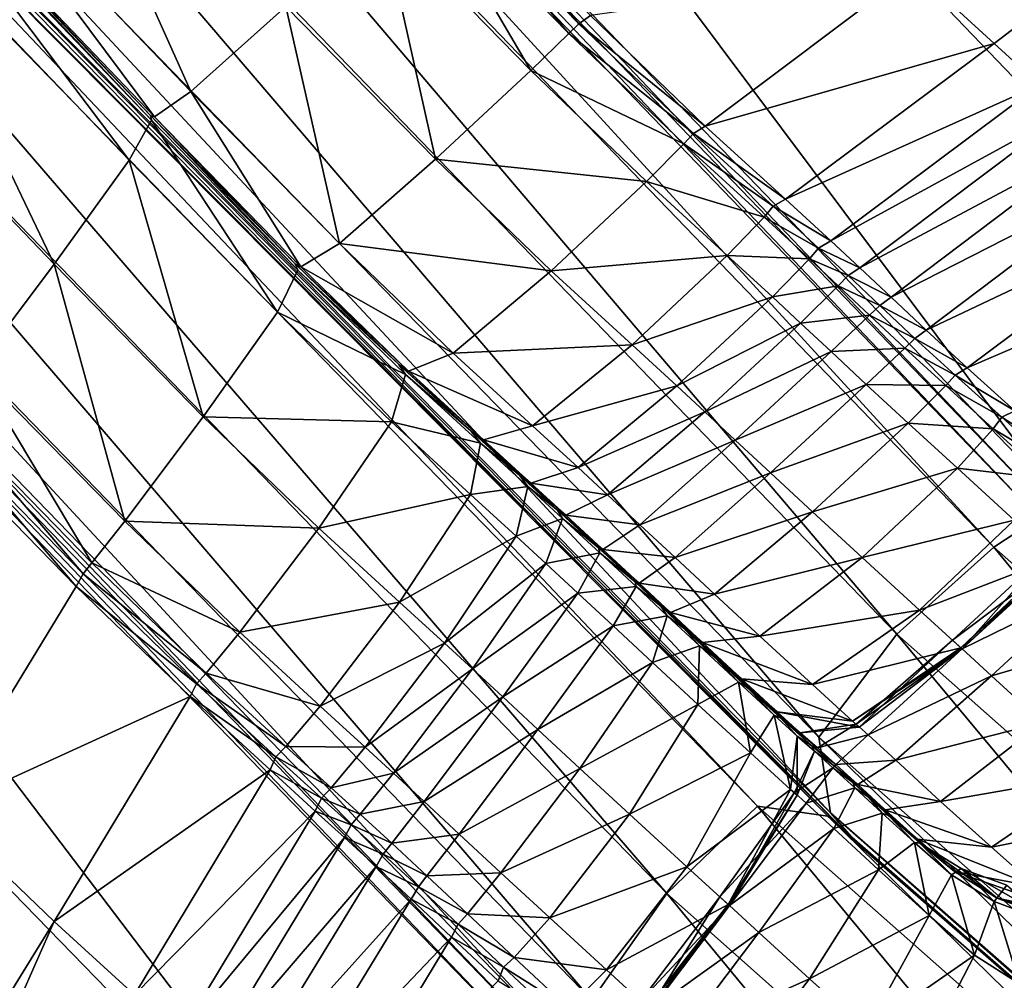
# Model space of a CAD drawing. Header units: millimetres. Extents: x 2387 to 13955, y -4964 to 364.
# Tile 956 of 1056: x 4460 to 4473, y 220 to 233. Entities that reach past the tile are written whole.
import ezdxf

# ---------------------------------------------------------------- set-up
doc = ezdxf.new("R2010")
doc.units = ezdxf.units.MM
doc.header["$MEASUREMENT"] = 0
doc.layers.add('Predefinito', color=7, linetype='Continuous', true_color=0x000000)

# ---------------------------------------------------------------- blocks, each defined once
blk = doc.blocks.new('Blocco 08')
at = {"layer": 'Predefinito'}
for points in [[(-464.064, -55.496, 485.73), (-483.546, -35.263, 608.005), (-480.91, -32.973, 608.049)], [(-453.604, -47, 485.976), (-461.432, -53.25, 485.772), (-480.91, -32.973, 608.049)], [(-480.91, -32.973, 608.049), (-461.432, -53.25, 485.772), (-464.064, -55.496, 485.73)], [(-464.152, -55.677, 485.748), (-483.633, -35.447, 608.02), (-483.546, -35.263, 608.005)], [(-483.546, -35.263, 608.005), (-464.064, -55.496, 485.73), (-464.152, -55.677, 485.748)], [(-464.937, -56.125, 485.673), (-484.422, -35.904, 607.956), (-483.826, -35.509, 607.998)], [(-464.343, -55.738, 485.721), (-483.826, -35.509, 607.998), (-483.633, -35.447, 608.02)], [(-483.826, -35.509, 607.998), (-464.343, -55.738, 485.721), (-464.937, -56.125, 485.673)], [(-483.633, -35.447, 608.02), (-464.152, -55.677, 485.748), (-464.343, -55.738, 485.721)], [(-466.228, -57.286, 485.625), (-485.719, -37.084, 607.912), (-484.422, -35.904, 607.956)], [(-484.422, -35.904, 607.956), (-464.937, -56.125, 485.673), (-466.228, -57.286, 485.625)], [(-467.268, -58.655, 485.67), (-486.86, -38.474, 607.947), (-485.719, -37.084, 607.912)], [(-485.719, -37.084, 607.912), (-466.228, -57.286, 485.625), (-467.268, -58.655, 485.67)], [(-467.109, -59.664, 485.899), (-486.99, -39.495, 608.139), (-486.86, -38.474, 607.947)], [(-486.86, -38.474, 607.947), (-467.268, -58.655, 485.67), (-467.109, -59.664, 485.899)], [(-469.29, -60.736, 485.531), (-488.804, -40.578, 607.83), (-487.682, -39.403, 607.925)], [(-487.682, -39.403, 607.925), (-468.083, -59.574, 485.646), (-469.29, -60.736, 485.531)], [(-468.083, -59.574, 485.646), (-487.682, -39.403, 607.925), (-487.029, -39.54, 608.139)], [(-487.029, -39.54, 608.139), (-467.148, -59.709, 485.898), (-468.083, -59.574, 485.646)], [(-467.148, -59.709, 485.898), (-487.029, -39.54, 608.139), (-486.81, -39.925, 608.274)], [(-486.99, -39.495, 608.139), (-467.109, -59.664, 485.899), (-466.74, -60.09, 486.059)], [(-466.74, -60.09, 486.059), (-486.81, -39.925, 608.274), (-486.99, -39.495, 608.139)], [(-486.81, -39.925, 608.274), (-466.74, -60.09, 486.059), (-467.148, -59.709, 485.898)], [(-470.29, -62.156, 485.508), (-489.816, -42.011, 607.813), (-488.804, -40.578, 607.83)], [(-488.804, -40.578, 607.83), (-469.29, -60.736, 485.531), (-470.29, -62.156, 485.508)], [(-470.604, -62.791, 485.528), (-490.134, -42.651, 607.831), (-489.816, -42.011, 607.813)], [(-489.816, -42.011, 607.813), (-470.29, -62.156, 485.508), (-470.604, -62.791, 485.528)], [(-470.642, -62.988, 485.547), (-490.172, -42.85, 607.848), (-490.134, -42.651, 607.831)], [(-490.134, -42.651, 607.831), (-470.604, -62.791, 485.528), (-470.642, -62.988, 485.547)], [(-470.811, -63.097, 485.522), (-490.344, -42.96, 607.826), (-490.172, -42.85, 607.848)], [(-490.172, -42.85, 607.848), (-470.642, -62.988, 485.547), (-470.811, -63.097, 485.522)], [(-472.791, -66.077, 485.421), (-492.351, -45.963, 607.748), (-490.344, -42.96, 607.826)], [(-490.344, -42.96, 607.826), (-470.811, -63.097, 485.522), (-472.791, -66.077, 485.421)], [(-466.007, -48.436, 1229.898), (-464.932, -49.42, 1229.095), (-456.989, -43.344, 1229.336)], [(-456.989, -43.344, 1229.336), (-464.932, -49.42, 1229.095), (-464.329, -49.971, 1228.603)], [(-477.689, -45.46, 1231.984), (-478.945, -46.601, 1231.636), (-475.627, -50.061, 1231.043)], [(-475.627, -50.061, 1231.043), (-474.362, -48.927, 1231.392), (-477.689, -45.46, 1231.984)], [(-492.351, -45.963, 607.748), (-472.791, -66.077, 485.421), (-478.241, -74.885, 485.25)], [(-478.945, -46.601, 1231.636), (-479.412, -46.951, 1230.677), (-476.108, -50.399, 1230.084)], [(-476.108, -50.399, 1230.084), (-475.627, -50.061, 1231.043), (-478.945, -46.601, 1231.636)], [(-479.453, -46.996, 1230.676), (-479.764, -47.517, 1231.613), (-476.448, -50.975, 1231.02)], [(-476.149, -50.444, 1230.082), (-476.164, -50.38, 1229.451), (-479.459, -46.94, 1230.044)], [(-479.459, -46.94, 1230.044), (-479.453, -46.996, 1230.676), (-476.149, -50.444, 1230.082)], [(-479.412, -46.951, 1230.677), (-479.459, -46.94, 1230.044), (-476.164, -50.38, 1229.451)], [(-476.448, -50.975, 1231.02), (-476.149, -50.444, 1230.082), (-479.453, -46.996, 1230.676)], [(-476.164, -50.38, 1229.451), (-476.108, -50.399, 1230.084), (-479.412, -46.951, 1230.677)], [(-472.296, -47.018, 1231.271), (-472.446, -47.129, 1231.179), (-470.459, -49.159, 1230.488)], [(-470.459, -49.159, 1230.488), (-470.307, -49.05, 1230.576), (-472.296, -47.018, 1231.271)], [(-472.446, -47.129, 1231.179), (-472.58, -47.258, 1231.263), (-470.592, -49.29, 1230.569)], [(-470.592, -49.29, 1230.569), (-470.459, -49.159, 1230.488), (-472.446, -47.129, 1231.179)], [(-472.58, -47.258, 1231.263), (-473.09, -47.745, 1231.381), (-471.099, -49.78, 1230.685)], [(-471.099, -49.78, 1230.685), (-470.592, -49.29, 1230.569), (-472.58, -47.258, 1231.263)], [(-479.764, -47.517, 1231.613), (-480.764, -48.898, 1231.898), (-477.446, -52.359, 1231.303)], [(-477.446, -52.359, 1231.303), (-476.448, -50.975, 1231.02), (-479.764, -47.517, 1231.613)], [(-473.09, -47.745, 1231.381), (-474.362, -48.927, 1231.392), (-472.371, -50.963, 1230.695)], [(-472.371, -50.963, 1230.695), (-471.099, -49.78, 1230.685), (-473.09, -47.745, 1231.381)], [(-470.307, -49.05, 1230.576), (-468.778, -50.52, 1229.706), (-466.007, -48.436, 1229.898)], [(-464.932, -49.42, 1229.095), (-466.007, -48.436, 1229.898), (-468.778, -50.52, 1229.706)], [(-478.491, -53.752, 1231.225), (-477.446, -52.359, 1231.303), (-480.764, -48.898, 1231.898)], [(-474.362, -48.927, 1231.392), (-475.627, -50.061, 1231.043), (-473.648, -52.086, 1230.351)], [(-473.648, -52.086, 1230.351), (-472.371, -50.963, 1230.695), (-474.362, -48.927, 1231.392)], [(-468.778, -50.52, 1229.706), (-470.307, -49.05, 1230.576), (-470.459, -49.159, 1230.488)], [(-468.936, -50.619, 1229.618), (-470.459, -49.159, 1230.488), (-470.592, -49.29, 1230.569)], [(-470.459, -49.159, 1230.488), (-468.936, -50.619, 1229.618), (-468.778, -50.52, 1229.706)], [(-469.062, -50.759, 1229.7), (-470.592, -49.29, 1230.569), (-471.099, -49.78, 1230.685)], [(-470.592, -49.29, 1230.569), (-469.062, -50.759, 1229.7), (-468.936, -50.619, 1229.618)], [(-468.778, -50.52, 1229.706), (-467.709, -51.495, 1228.903), (-464.932, -49.42, 1229.095)], [(-464.329, -49.971, 1228.603), (-464.932, -49.42, 1229.095), (-467.709, -51.495, 1228.903)], [(-469.56, -51.26, 1229.811), (-471.099, -49.78, 1230.685), (-472.371, -50.963, 1230.695)], [(-471.099, -49.78, 1230.685), (-469.56, -51.26, 1229.811), (-469.062, -50.759, 1229.7)], [(-475.627, -50.061, 1231.043), (-476.108, -50.399, 1230.084), (-474.163, -52.394, 1229.399)], [(-474.163, -52.394, 1229.399), (-473.648, -52.086, 1230.351), (-475.627, -50.061, 1231.043)], [(-467.709, -51.495, 1228.903), (-467.107, -52.049, 1228.409), (-464.329, -49.971, 1228.603)], [(-463.947, -50.323, 1228.381), (-464.329, -49.971, 1228.603), (-467.107, -52.049, 1228.409)], [(-467.107, -52.049, 1228.409), (-466.721, -52.408, 1228.185), (-463.947, -50.323, 1228.381)], [(-463.535, -50.709, 1228.387), (-463.947, -50.323, 1228.381), (-466.721, -52.408, 1228.185)], [(-476.149, -50.444, 1230.082), (-476.448, -50.975, 1231.02), (-474.471, -52.999, 1230.326)], [(-476.164, -50.38, 1229.451), (-476.149, -50.444, 1230.082), (-474.202, -52.439, 1229.399)], [(-474.202, -52.439, 1229.399), (-474.239, -52.356, 1228.773), (-476.164, -50.38, 1229.451)], [(-476.108, -50.399, 1230.084), (-476.164, -50.38, 1229.451), (-474.239, -52.356, 1228.773)], [(-474.471, -52.999, 1230.326), (-474.202, -52.439, 1229.399), (-476.149, -50.444, 1230.082)], [(-474.239, -52.356, 1228.773), (-474.163, -52.394, 1229.399), (-476.108, -50.399, 1230.084)], [(-467.709, -51.495, 1228.903), (-468.778, -50.52, 1229.706), (-468.936, -50.619, 1229.618)], [(-467.873, -51.589, 1228.817), (-468.936, -50.619, 1229.618), (-469.062, -50.759, 1229.7)], [(-468.936, -50.619, 1229.618), (-467.873, -51.589, 1228.817), (-467.709, -51.495, 1228.903)], [(-466.721, -52.408, 1228.185), (-466.305, -52.799, 1228.187), (-463.535, -50.709, 1228.387)], [(-463.067, -51.148, 1228.432), (-463.535, -50.709, 1228.387), (-466.305, -52.799, 1228.187)], [(-467.993, -51.734, 1228.897), (-469.062, -50.759, 1229.7), (-469.56, -51.26, 1229.811)], [(-469.062, -50.759, 1229.7), (-467.993, -51.734, 1228.897), (-467.873, -51.589, 1228.817)], [(-476.448, -50.975, 1231.02), (-477.446, -52.359, 1231.303), (-475.46, -54.391, 1230.606)], [(-475.46, -54.391, 1230.606), (-474.471, -52.999, 1230.326), (-476.448, -50.975, 1231.02)], [(-470.83, -52.446, 1229.82), (-472.371, -50.963, 1230.695), (-473.648, -52.086, 1230.351)], [(-472.371, -50.963, 1230.695), (-470.83, -52.446, 1229.82), (-469.56, -51.26, 1229.811)], [(-466.305, -52.799, 1228.187), (-465.836, -53.238, 1228.233), (-463.067, -51.148, 1228.432)], [(-462.511, -51.663, 1228.34), (-463.067, -51.148, 1228.432), (-465.836, -53.238, 1228.233)], [(-468.485, -52.244, 1229.004), (-469.56, -51.26, 1229.811), (-470.83, -52.446, 1229.82)], [(-469.56, -51.26, 1229.811), (-468.485, -52.244, 1229.004), (-467.993, -51.734, 1228.897)], [(-467.107, -52.049, 1228.409), (-467.709, -51.495, 1228.903), (-467.873, -51.589, 1228.817)], [(-467.269, -52.147, 1228.323), (-467.873, -51.589, 1228.817), (-467.993, -51.734, 1228.897)], [(-467.873, -51.589, 1228.817), (-467.269, -52.147, 1228.323), (-467.107, -52.049, 1228.409)], [(-467.391, -52.288, 1228.402), (-467.993, -51.734, 1228.897), (-468.485, -52.244, 1229.004)], [(-467.993, -51.734, 1228.897), (-467.391, -52.288, 1228.402), (-467.269, -52.147, 1228.323)], [(-465.836, -53.238, 1228.233), (-465.292, -53.738, 1228.145), (-462.511, -51.663, 1228.34)], [(-461.859, -52.262, 1227.948), (-462.511, -51.663, 1228.34), (-465.292, -53.738, 1228.145)], [(-472.133, -53.544, 1229.484), (-473.648, -52.086, 1230.351), (-474.163, -52.394, 1229.399)], [(-473.648, -52.086, 1230.351), (-472.133, -53.544, 1229.484), (-470.83, -52.446, 1229.82)], [(-466.877, -52.512, 1228.097), (-467.269, -52.147, 1228.323), (-467.391, -52.288, 1228.402)], [(-466.721, -52.408, 1228.185), (-467.107, -52.049, 1228.409), (-467.269, -52.147, 1228.323)], [(-467.269, -52.147, 1228.323), (-466.877, -52.512, 1228.097), (-466.721, -52.408, 1228.185)], [(-470.83, -52.446, 1229.82), (-469.753, -53.432, 1229.013), (-468.485, -52.244, 1229.004)], [(-467.885, -52.794, 1228.513), (-468.485, -52.244, 1229.004), (-469.753, -53.432, 1229.013)], [(-468.485, -52.244, 1229.004), (-467.885, -52.794, 1228.513), (-467.391, -52.288, 1228.402)], [(-467.007, -52.647, 1228.177), (-467.391, -52.288, 1228.402), (-467.885, -52.794, 1228.513)], [(-467.391, -52.288, 1228.402), (-467.007, -52.647, 1228.177), (-466.877, -52.512, 1228.097)], [(-465.292, -53.738, 1228.145), (-464.658, -54.313, 1227.772), (-461.859, -52.262, 1227.948)], [(-477.446, -52.359, 1231.303), (-478.491, -53.752, 1231.225), (-476.507, -55.782, 1230.53)], [(-476.507, -55.782, 1230.53), (-475.46, -54.391, 1230.606), (-477.446, -52.359, 1231.303)], [(-472.728, -53.782, 1228.559), (-474.163, -52.394, 1229.399), (-474.239, -52.356, 1228.773)], [(-474.239, -52.356, 1228.773), (-472.857, -53.696, 1227.95), (-472.728, -53.782, 1228.559)], [(-472.857, -53.696, 1227.95), (-474.239, -52.356, 1228.773), (-474.202, -52.439, 1229.399)], [(-474.163, -52.394, 1229.399), (-472.728, -53.782, 1228.559), (-472.133, -53.544, 1229.484)], [(-466.305, -52.799, 1228.187), (-466.721, -52.408, 1228.185), (-466.877, -52.512, 1228.097)], [(-472.768, -53.826, 1228.558), (-474.202, -52.439, 1229.399), (-474.471, -52.999, 1230.326)], [(-474.202, -52.439, 1229.399), (-472.768, -53.826, 1228.558), (-472.857, -53.696, 1227.95)], [(-469.753, -53.432, 1229.013), (-470.83, -52.446, 1229.82), (-472.133, -53.544, 1229.484)], [(-466.455, -52.909, 1228.097), (-466.877, -52.512, 1228.097), (-467.007, -52.647, 1228.177)], [(-466.877, -52.512, 1228.097), (-466.455, -52.909, 1228.097), (-466.305, -52.799, 1228.187)], [(-467.885, -52.794, 1228.513), (-467.509, -53.143, 1228.291), (-467.007, -52.647, 1228.177)], [(-466.591, -53.039, 1228.18), (-467.007, -52.647, 1228.177), (-467.509, -53.143, 1228.291)], [(-467.007, -52.647, 1228.177), (-466.591, -53.039, 1228.18), (-466.455, -52.909, 1228.097)], [(-469.753, -53.432, 1229.013), (-469.156, -53.98, 1228.52), (-467.885, -52.794, 1228.513)], [(-467.509, -53.143, 1228.291), (-467.885, -52.794, 1228.513), (-469.156, -53.98, 1228.52)], [(-465.836, -53.238, 1228.233), (-466.305, -52.799, 1228.187), (-466.455, -52.909, 1228.097)], [(-465.986, -53.349, 1228.145), (-466.455, -52.909, 1228.097), (-466.591, -53.039, 1228.18)], [(-466.455, -52.909, 1228.097), (-465.986, -53.349, 1228.145), (-465.836, -53.238, 1228.233)], [(-472.957, -54.457, 1229.459), (-474.471, -52.999, 1230.326), (-475.46, -54.391, 1230.606)], [(-474.471, -52.999, 1230.326), (-472.957, -54.457, 1229.459), (-472.768, -53.826, 1228.558)], [(-467.509, -53.143, 1228.291), (-467.101, -53.523, 1228.294), (-466.591, -53.039, 1228.18)], [(-466.122, -53.476, 1228.227), (-466.591, -53.039, 1228.18), (-467.101, -53.523, 1228.294)], [(-466.591, -53.039, 1228.18), (-466.122, -53.476, 1228.227), (-465.986, -53.349, 1228.145)], [(-469.156, -53.98, 1228.52), (-468.783, -54.325, 1228.3), (-467.509, -53.143, 1228.291)], [(-467.101, -53.523, 1228.294), (-467.509, -53.143, 1228.291), (-468.783, -54.325, 1228.3)], [(-465.292, -53.738, 1228.145), (-465.836, -53.238, 1228.233), (-465.986, -53.349, 1228.145)], [(-472.133, -53.544, 1229.484), (-471.077, -54.513, 1228.683), (-469.753, -53.432, 1229.013)], [(-469.156, -53.98, 1228.52), (-469.753, -53.432, 1229.013), (-471.077, -54.513, 1228.683)], [(-467.101, -53.523, 1228.294), (-466.634, -53.96, 1228.342), (-466.122, -53.476, 1228.227)], [(-465.577, -53.976, 1228.139), (-466.122, -53.476, 1228.227), (-466.634, -53.96, 1228.342)], [(-465.45, -53.837, 1228.059), (-465.986, -53.349, 1228.145), (-466.122, -53.476, 1228.227)], [(-466.122, -53.476, 1228.227), (-465.577, -53.976, 1228.139), (-465.45, -53.837, 1228.059)], [(-465.986, -53.349, 1228.145), (-465.45, -53.837, 1228.059), (-465.292, -53.738, 1228.145)], [(-471.077, -54.513, 1228.683), (-472.133, -53.544, 1229.484), (-472.728, -53.782, 1228.559)], [(-468.783, -54.325, 1228.3), (-468.379, -54.701, 1228.304), (-467.101, -53.523, 1228.294)], [(-466.634, -53.96, 1228.342), (-467.101, -53.523, 1228.294), (-468.379, -54.701, 1228.304)], [(-471.731, -54.697, 1227.778), (-472.728, -53.782, 1228.559), (-472.857, -53.696, 1227.95)], [(-472.857, -53.696, 1227.95), (-471.9, -54.576, 1227.182), (-471.731, -54.697, 1227.778)], [(-471.9, -54.576, 1227.182), (-472.857, -53.696, 1227.95), (-472.768, -53.826, 1228.558)], [(-464.658, -54.313, 1227.772), (-465.292, -53.738, 1228.145), (-465.45, -53.837, 1228.059)], [(-478.491, -53.752, 1231.225), (-478.919, -54.31, 1231.082), (-476.942, -56.336, 1230.386)], [(-476.942, -56.336, 1230.386), (-476.507, -55.782, 1230.53), (-478.491, -53.752, 1231.225)], [(-471.772, -54.742, 1227.776), (-472.768, -53.826, 1228.558), (-472.957, -54.457, 1229.459)], [(-472.768, -53.826, 1228.558), (-471.772, -54.742, 1227.776), (-471.9, -54.576, 1227.182)], [(-472.728, -53.782, 1228.559), (-471.731, -54.697, 1227.778), (-471.077, -54.513, 1228.683)], [(-464.83, -54.397, 1227.701), (-465.45, -53.837, 1228.059), (-465.577, -53.976, 1228.139)], [(-465.45, -53.837, 1228.059), (-464.83, -54.397, 1227.701), (-464.658, -54.313, 1227.772)], [(-471.077, -54.513, 1228.683), (-470.472, -55.068, 1228.186), (-469.156, -53.98, 1228.52)], [(-468.783, -54.325, 1228.3), (-469.156, -53.98, 1228.52), (-470.472, -55.068, 1228.186)], [(-468.379, -54.701, 1228.304), (-467.911, -55.136, 1228.351), (-466.634, -53.96, 1228.342)], [(-466.076, -54.475, 1228.248), (-466.634, -53.96, 1228.342), (-467.911, -55.136, 1228.351)], [(-466.634, -53.96, 1228.342), (-466.076, -54.475, 1228.248), (-465.577, -53.976, 1228.139)], [(-464.944, -54.552, 1227.765), (-465.577, -53.976, 1228.139), (-466.076, -54.475, 1228.248)], [(-465.577, -53.976, 1228.139), (-464.944, -54.552, 1227.765), (-464.83, -54.397, 1227.701)], [(-478.919, -54.31, 1231.082), (-479.035, -54.459, 1230.991), (-477.061, -56.483, 1230.295)], [(-477.061, -56.483, 1230.295), (-476.942, -56.336, 1230.386), (-478.919, -54.31, 1231.082)], [(-473.922, -55.872, 1229.73), (-475.46, -54.391, 1230.606), (-476.507, -55.782, 1230.53)], [(-475.46, -54.391, 1230.606), (-473.922, -55.872, 1229.73), (-472.957, -54.457, 1229.459)], [(-470.472, -55.068, 1228.186), (-470.078, -55.432, 1227.957), (-468.783, -54.325, 1228.3)], [(-468.379, -54.701, 1228.304), (-468.783, -54.325, 1228.3), (-470.078, -55.432, 1227.957)], [(-463.923, -54.98, 1226.964), (-464.658, -54.313, 1227.772), (-464.83, -54.397, 1227.701)], [(-479.035, -54.459, 1230.991), (-479.132, -54.623, 1231.074), (-477.153, -56.648, 1230.379)], [(-477.153, -56.648, 1230.379), (-477.061, -56.483, 1230.295), (-479.035, -54.459, 1230.991)], [(-471.901, -55.425, 1228.658), (-472.957, -54.457, 1229.459), (-473.922, -55.872, 1229.73)], [(-472.957, -54.457, 1229.459), (-471.901, -55.425, 1228.658), (-471.772, -54.742, 1227.776)], [(-470.472, -55.068, 1228.186), (-471.077, -54.513, 1228.683), (-471.731, -54.697, 1227.778)], [(-467.911, -55.136, 1228.351), (-467.351, -55.656, 1228.253), (-466.076, -54.475, 1228.248)], [(-465.422, -55.076, 1227.853), (-466.076, -54.475, 1228.248), (-467.351, -55.656, 1228.253)], [(-466.076, -54.475, 1228.248), (-465.422, -55.076, 1227.853), (-464.944, -54.552, 1227.765)], [(-464.109, -55.046, 1226.921), (-464.83, -54.397, 1227.701), (-464.944, -54.552, 1227.765)], [(-464.83, -54.397, 1227.701), (-464.109, -55.046, 1226.921), (-463.923, -54.98, 1226.964)], [(-478.977, -59.64, 1230.442), (-477.153, -56.648, 1230.379), (-479.132, -54.623, 1231.074)], [(-471.101, -55.275, 1227.271), (-471.731, -54.697, 1227.778), (-471.9, -54.576, 1227.182)], [(-471.9, -54.576, 1227.182), (-471.253, -55.169, 1226.666), (-471.101, -55.275, 1227.271)], [(-471.253, -55.169, 1226.666), (-471.9, -54.576, 1227.182), (-471.772, -54.742, 1227.776)], [(-464.209, -55.218, 1226.955), (-464.944, -54.552, 1227.765), (-465.422, -55.076, 1227.853)], [(-464.944, -54.552, 1227.765), (-464.209, -55.218, 1226.955), (-464.109, -55.046, 1226.921)], [(-471.142, -55.319, 1227.268), (-471.772, -54.742, 1227.776), (-471.901, -55.425, 1228.658)], [(-471.772, -54.742, 1227.776), (-471.142, -55.319, 1227.268), (-471.253, -55.169, 1226.666)], [(-471.731, -54.697, 1227.778), (-471.101, -55.275, 1227.271), (-470.472, -55.068, 1228.186)], [(-470.078, -55.432, 1227.957), (-469.651, -55.828, 1227.958), (-468.379, -54.701, 1228.304)], [(-467.911, -55.136, 1228.351), (-468.379, -54.701, 1228.304), (-469.651, -55.828, 1227.958)], [(-470.636, -55.699, 1227.018), (-471.101, -55.275, 1227.271), (-471.253, -55.169, 1226.666)], [(-471.253, -55.169, 1226.666), (-470.743, -55.635, 1226.397), (-470.636, -55.699, 1227.018)], [(-470.743, -55.635, 1226.397), (-471.253, -55.169, 1226.666), (-471.142, -55.319, 1227.268)], [(-470.078, -55.432, 1227.957), (-470.472, -55.068, 1228.186), (-471.101, -55.275, 1227.271)], [(-469.651, -55.828, 1227.958), (-469.18, -56.264, 1228.006), (-467.911, -55.136, 1228.351)], [(-467.351, -55.656, 1228.253), (-467.911, -55.136, 1228.351), (-469.18, -56.264, 1228.006)], [(-467.351, -55.656, 1228.253), (-466.69, -56.265, 1227.85), (-465.422, -55.076, 1227.853)], [(-464.664, -55.766, 1226.997), (-465.422, -55.076, 1227.853), (-466.69, -56.265, 1227.85)], [(-465.422, -55.076, 1227.853), (-464.664, -55.766, 1226.997), (-464.209, -55.218, 1226.955)], [(-471.101, -55.275, 1227.271), (-470.636, -55.699, 1227.018), (-470.078, -55.432, 1227.957)], [(-473.922, -55.872, 1229.73), (-472.847, -56.857, 1228.923), (-471.901, -55.425, 1228.658)], [(-471.296, -55.98, 1228.163), (-471.901, -55.425, 1228.658), (-472.847, -56.857, 1228.923)], [(-471.901, -55.425, 1228.658), (-471.296, -55.98, 1228.163), (-471.142, -55.319, 1227.268)], [(-470.677, -55.744, 1227.016), (-471.142, -55.319, 1227.268), (-471.296, -55.98, 1228.163)], [(-471.142, -55.319, 1227.268), (-470.677, -55.744, 1227.016), (-470.743, -55.635, 1226.397)], [(-469.651, -55.828, 1227.958), (-470.078, -55.432, 1227.957), (-470.636, -55.699, 1227.018)], [(-470.14, -56.157, 1227.003), (-470.636, -55.699, 1227.018), (-470.743, -55.635, 1226.397)], [(-470.743, -55.635, 1226.397), (-470.2, -56.136, 1226.374), (-470.14, -56.157, 1227.003)], [(-470.2, -56.136, 1226.374), (-470.743, -55.635, 1226.397), (-470.677, -55.744, 1227.016)], [(-470.636, -55.699, 1227.018), (-470.14, -56.157, 1227.003), (-469.651, -55.828, 1227.958)], [(-469.18, -56.264, 1228.006), (-468.655, -56.753, 1227.921), (-467.351, -55.656, 1228.253)], [(-466.69, -56.265, 1227.85), (-467.351, -55.656, 1228.253), (-468.655, -56.753, 1227.921)], [(-474.975, -57.259, 1229.653), (-476.507, -55.782, 1230.53), (-476.942, -56.336, 1230.386)], [(-476.507, -55.782, 1230.53), (-474.975, -57.259, 1229.653), (-473.922, -55.872, 1229.73)], [(-471.296, -55.98, 1228.163), (-470.901, -56.343, 1227.934), (-470.677, -55.744, 1227.016)], [(-470.18, -56.202, 1227.003), (-470.677, -55.744, 1227.016), (-470.901, -56.343, 1227.934)], [(-470.677, -55.744, 1227.016), (-470.18, -56.202, 1227.003), (-470.2, -56.136, 1226.374)], [(-469.18, -56.264, 1228.006), (-469.651, -55.828, 1227.958), (-470.14, -56.157, 1227.003)], [(-466.69, -56.265, 1227.85), (-465.925, -56.965, 1226.98), (-464.664, -55.766, 1226.997)], [(-464.116, -56.267, 1226.099), (-464.664, -55.766, 1226.997), (-465.925, -56.965, 1226.98)], [(-456.679, -63.417, 440.465), (-464.937, -56.125, 485.673), (-464.343, -55.738, 485.721)], [(-472.847, -56.857, 1228.923), (-473.922, -55.872, 1229.73), (-474.975, -57.259, 1229.653)], [(-472.847, -56.857, 1228.923), (-472.251, -57.404, 1228.431), (-471.296, -55.98, 1228.163)], [(-470.901, -56.343, 1227.934), (-471.296, -55.98, 1228.163), (-472.251, -57.404, 1228.431)], [(-470.901, -56.343, 1227.934), (-470.475, -56.738, 1227.934), (-470.18, -56.202, 1227.003)], [(-469.7, -56.649, 1227.057), (-470.18, -56.202, 1227.003), (-470.475, -56.738, 1227.934)], [(-469.66, -56.605, 1227.057), (-470.14, -56.157, 1227.003), (-470.2, -56.136, 1226.374)], [(-470.2, -56.136, 1226.374), (-469.711, -56.589, 1226.434), (-469.66, -56.605, 1227.057)], [(-469.711, -56.589, 1226.434), (-470.2, -56.136, 1226.374), (-470.18, -56.202, 1227.003)], [(-470.18, -56.202, 1227.003), (-469.7, -56.649, 1227.057), (-469.711, -56.589, 1226.434)], [(-470.14, -56.157, 1227.003), (-469.66, -56.605, 1227.057), (-469.18, -56.264, 1228.006)], [(-457.981, -64.581, 440.408), (-466.228, -57.286, 485.625), (-464.937, -56.125, 485.673)], [(-464.077, -56.305, 1225.549), (-464.208, -56.185, 1225.395), (-465.485, -57.363, 1225.363)], [(-465.359, -57.479, 1225.534), (-465.485, -57.363, 1225.363), (-464.208, -56.185, 1225.395)], [(-464.208, -56.185, 1225.395), (-464.093, -56.289, 1225.571), (-465.359, -57.479, 1225.534)], [(-464.937, -56.125, 485.673), (-456.679, -63.417, 440.465), (-457.981, -64.581, 440.408)], [(-475.422, -57.805, 1229.515), (-476.942, -56.336, 1230.386), (-477.061, -56.483, 1230.295)], [(-476.942, -56.336, 1230.386), (-475.422, -57.805, 1229.515), (-474.975, -57.259, 1229.653)], [(-472.251, -57.404, 1228.431), (-471.877, -57.747, 1228.211), (-470.901, -56.343, 1227.934)], [(-470.475, -56.738, 1227.934), (-470.901, -56.343, 1227.934), (-471.877, -57.747, 1228.211)], [(-468.655, -56.753, 1227.921), (-469.18, -56.264, 1228.006), (-469.66, -56.605, 1227.057)], [(-468.655, -56.753, 1227.921), (-468.053, -57.31, 1227.567), (-466.69, -56.265, 1227.85)], [(-465.925, -56.965, 1226.98), (-466.69, -56.265, 1227.85), (-468.053, -57.31, 1227.567)], [(-465.925, -56.965, 1226.98), (-465.375, -57.466, 1226.065), (-464.116, -56.267, 1226.099)], [(-465.485, -57.363, 1225.363), (-465.359, -57.479, 1225.534), (-464.077, -56.305, 1225.549)], [(-464.093, -56.289, 1225.571), (-464.116, -56.267, 1226.099), (-465.375, -57.466, 1226.065)], [(-465.375, -57.466, 1226.065), (-465.359, -57.479, 1225.534), (-464.093, -56.289, 1225.571)], [(-463.688, -56.663, 1225.515), (-464.077, -56.305, 1225.549), (-465.359, -57.479, 1225.534)], [(-475.549, -57.945, 1229.427), (-477.061, -56.483, 1230.295), (-477.153, -56.648, 1230.379)], [(-477.061, -56.483, 1230.295), (-475.549, -57.945, 1229.427), (-475.422, -57.805, 1229.515)], [(-469.242, -56.995, 1227.016), (-469.66, -56.605, 1227.057), (-469.711, -56.589, 1226.434)], [(-469.711, -56.589, 1226.434), (-469.368, -56.914, 1226.416), (-469.242, -56.995, 1227.016)], [(-469.368, -56.914, 1226.416), (-469.711, -56.589, 1226.434), (-469.7, -56.649, 1227.057)], [(-469.66, -56.605, 1227.057), (-469.242, -56.995, 1227.016), (-468.655, -56.753, 1227.921)], [(-475.634, -58.116, 1229.508), (-477.153, -56.648, 1230.379), (-478.977, -59.64, 1230.442)], [(-477.153, -56.648, 1230.379), (-475.634, -58.116, 1229.508), (-475.549, -57.945, 1229.427)], [(-471.877, -57.747, 1228.211), (-471.474, -58.121, 1228.215), (-470.475, -56.738, 1227.934)], [(-470.003, -57.175, 1227.983), (-470.475, -56.738, 1227.934), (-471.474, -58.121, 1228.215)], [(-470.475, -56.738, 1227.934), (-470.003, -57.175, 1227.983), (-469.7, -56.649, 1227.057)], [(-469.283, -57.039, 1227.013), (-469.7, -56.649, 1227.057), (-470.003, -57.175, 1227.983)], [(-469.7, -56.649, 1227.057), (-469.283, -57.039, 1227.013), (-469.368, -56.914, 1226.416)], [(-468.053, -57.31, 1227.567), (-468.655, -56.753, 1227.921), (-469.242, -56.995, 1227.016)], [(-465.359, -57.479, 1225.534), (-464.966, -57.84, 1225.513), (-463.688, -56.663, 1225.515)], [(-463.022, -57.272, 1224.776), (-463.688, -56.663, 1225.515), (-464.966, -57.84, 1225.513)], [(-474.975, -57.259, 1229.653), (-473.904, -58.242, 1228.846), (-472.847, -56.857, 1228.923)], [(-472.251, -57.404, 1228.431), (-472.847, -56.857, 1228.923), (-473.904, -58.242, 1228.846)], [(-468.814, -57.397, 1226.808), (-469.242, -56.995, 1227.016), (-469.368, -56.914, 1226.416)], [(-469.368, -56.914, 1226.416), (-469.055, -57.213, 1226.31), (-468.814, -57.397, 1226.808)], [(-469.055, -57.213, 1226.31), (-469.368, -56.914, 1226.416), (-469.283, -57.039, 1227.013)], [(-469.242, -56.995, 1227.016), (-468.814, -57.397, 1226.808), (-468.053, -57.31, 1227.567)], [(-468.053, -57.31, 1227.567), (-467.349, -57.955, 1226.806), (-465.925, -56.965, 1226.98)], [(-465.375, -57.466, 1226.065), (-465.925, -56.965, 1226.98), (-467.349, -57.955, 1226.806)], [(-470.003, -57.175, 1227.983), (-469.479, -57.663, 1227.899), (-469.283, -57.039, 1227.013)], [(-468.854, -57.442, 1226.808), (-469.283, -57.039, 1227.013), (-469.479, -57.663, 1227.899)], [(-469.283, -57.039, 1227.013), (-468.854, -57.442, 1226.808), (-469.055, -57.213, 1226.31)], [(-473.904, -58.242, 1228.846), (-474.975, -57.259, 1229.653), (-475.422, -57.805, 1229.515)], [(-471.474, -58.121, 1228.215), (-471.007, -58.554, 1228.26), (-470.003, -57.175, 1227.983)], [(-469.479, -57.663, 1227.899), (-470.003, -57.175, 1227.983), (-471.007, -58.554, 1228.26)], [(-468.296, -57.879, 1226.378), (-468.814, -57.397, 1226.808), (-469.055, -57.213, 1226.31)], [(-469.055, -57.213, 1226.31), (-468.661, -57.587, 1226.099), (-468.296, -57.879, 1226.378)], [(-468.661, -57.587, 1226.099), (-469.055, -57.213, 1226.31), (-468.854, -57.442, 1226.808)], [(-464.966, -57.84, 1225.513), (-464.29, -58.459, 1224.771), (-463.022, -57.272, 1224.776)], [(-473.904, -58.242, 1228.846), (-473.305, -58.79, 1228.356), (-472.251, -57.404, 1228.431)], [(-471.877, -57.747, 1228.211), (-472.251, -57.404, 1228.431), (-473.305, -58.79, 1228.356)], [(-467.349, -57.955, 1226.806), (-468.053, -57.31, 1227.567), (-468.814, -57.397, 1226.808)], [(-468.814, -57.397, 1226.808), (-468.296, -57.879, 1226.378), (-467.349, -57.955, 1226.806)], [(-459.015, -65.942, 440.49), (-467.268, -58.655, 485.67), (-466.228, -57.286, 485.625)], [(-465.359, -57.479, 1225.534), (-465.485, -57.363, 1225.363), (-466.767, -58.484, 1225.288)], [(-466.73, -58.521, 1225.5), (-466.767, -58.484, 1225.288), (-465.485, -57.363, 1225.363)], [(-465.485, -57.363, 1225.363), (-465.359, -57.479, 1225.534), (-466.73, -58.521, 1225.5)], [(-466.228, -57.286, 485.625), (-457.981, -64.581, 440.408), (-459.015, -65.942, 440.49)], [(-469.479, -57.663, 1227.899), (-468.877, -58.22, 1227.544), (-468.854, -57.442, 1226.808)], [(-468.337, -57.924, 1226.376), (-468.854, -57.442, 1226.808), (-468.877, -58.22, 1227.544)], [(-468.854, -57.442, 1226.808), (-468.337, -57.924, 1226.376), (-468.661, -57.587, 1226.099)], [(-467.349, -57.955, 1226.806), (-466.817, -58.442, 1225.998), (-465.375, -57.466, 1226.065)], [(-465.359, -57.479, 1225.534), (-465.375, -57.466, 1226.065), (-466.817, -58.442, 1225.998)], [(-466.817, -58.442, 1225.998), (-466.73, -58.521, 1225.5), (-465.359, -57.479, 1225.534)], [(-466.767, -58.484, 1225.288), (-466.61, -58.626, 1225.34), (-465.359, -57.479, 1225.534)], [(-464.966, -57.84, 1225.513), (-465.359, -57.479, 1225.534), (-466.61, -58.626, 1225.34)], [(-471.007, -58.554, 1228.26), (-470.446, -59.074, 1228.163), (-469.479, -57.663, 1227.899)], [(-468.877, -58.22, 1227.544), (-469.479, -57.663, 1227.899), (-470.446, -59.074, 1228.163)], [(-467.82, -58.32, 1225.884), (-468.296, -57.879, 1226.378), (-468.661, -57.587, 1226.099)], [(-468.661, -57.587, 1226.099), (-468.221, -57.996, 1225.816), (-467.82, -58.32, 1225.884)], [(-468.221, -57.996, 1225.816), (-468.661, -57.587, 1226.099), (-468.337, -57.924, 1226.376)], [(-473.305, -58.79, 1228.356), (-472.928, -59.134, 1228.132), (-471.877, -57.747, 1228.211)], [(-471.474, -58.121, 1228.215), (-471.877, -57.747, 1228.211), (-472.928, -59.134, 1228.132)], [(-474.36, -58.781, 1228.711), (-475.422, -57.805, 1229.515), (-475.549, -57.945, 1229.427)], [(-475.422, -57.805, 1229.515), (-474.36, -58.781, 1228.711), (-473.904, -58.242, 1228.846)], [(-468.877, -58.22, 1227.544), (-468.174, -58.865, 1226.781), (-468.337, -57.924, 1226.376)], [(-467.859, -58.365, 1225.884), (-468.337, -57.924, 1226.376), (-468.174, -58.865, 1226.781)], [(-468.337, -57.924, 1226.376), (-467.859, -58.365, 1225.884), (-468.221, -57.996, 1225.816)], [(-468.296, -57.879, 1226.378), (-467.82, -58.32, 1225.884), (-466.817, -58.442, 1225.998)], [(-466.817, -58.442, 1225.998), (-467.349, -57.955, 1226.806), (-468.296, -57.879, 1226.378)], [(-466.61, -58.626, 1225.34), (-466.242, -58.963, 1225.223), (-464.966, -57.84, 1225.513)], [(-464.29, -58.459, 1224.771), (-464.966, -57.84, 1225.513), (-466.242, -58.963, 1225.223)], [(-474.493, -58.917, 1228.624), (-475.549, -57.945, 1229.427), (-475.634, -58.116, 1229.508)], [(-475.549, -57.945, 1229.427), (-474.493, -58.917, 1228.624), (-474.36, -58.781, 1228.711)], [(-467.515, -58.596, 1225.489), (-467.82, -58.32, 1225.884), (-468.221, -57.996, 1225.816)], [(-468.221, -57.996, 1225.816), (-467.771, -58.405, 1225.491), (-467.515, -58.596, 1225.489)], [(-467.771, -58.405, 1225.491), (-468.221, -57.996, 1225.816), (-467.859, -58.365, 1225.884)], [(-478.977, -59.64, 1230.442), (-477.445, -61.109, 1229.568), (-475.634, -58.116, 1229.508)], [(-474.571, -59.091, 1228.705), (-475.634, -58.116, 1229.508), (-477.445, -61.109, 1229.568)], [(-475.634, -58.116, 1229.508), (-474.571, -59.091, 1228.705), (-474.493, -58.917, 1228.624)], [(-472.928, -59.134, 1228.132), (-472.52, -59.511, 1228.137), (-471.474, -58.121, 1228.215)], [(-471.007, -58.554, 1228.26), (-471.474, -58.121, 1228.215), (-472.52, -59.511, 1228.137)], [(-473.305, -58.79, 1228.356), (-473.904, -58.242, 1228.846), (-474.36, -58.781, 1228.711)], [(-470.446, -59.074, 1228.163), (-469.787, -59.683, 1227.76), (-468.877, -58.22, 1227.544)], [(-468.174, -58.865, 1226.781), (-468.877, -58.22, 1227.544), (-469.787, -59.683, 1227.76)], [(-467.82, -58.32, 1225.884), (-467.515, -58.596, 1225.489), (-466.73, -58.521, 1225.5)], [(-466.73, -58.521, 1225.5), (-466.817, -58.442, 1225.998), (-467.82, -58.32, 1225.884)], [(-468.174, -58.865, 1226.781), (-467.642, -59.351, 1225.973), (-467.859, -58.365, 1225.884)], [(-467.555, -58.641, 1225.489), (-467.859, -58.365, 1225.884), (-467.642, -59.351, 1225.973)], [(-467.859, -58.365, 1225.884), (-467.555, -58.641, 1225.489), (-467.771, -58.405, 1225.491)], [(-467.285, -58.8, 1225.158), (-467.515, -58.596, 1225.489), (-467.771, -58.405, 1225.491)], [(-467.771, -58.405, 1225.491), (-467.365, -58.767, 1225.077), (-467.285, -58.8, 1225.158)], [(-467.365, -58.767, 1225.077), (-467.771, -58.405, 1225.491), (-467.555, -58.641, 1225.489)], [(-466.242, -58.963, 1225.223), (-465.646, -59.512, 1224.502), (-464.29, -58.459, 1224.771)], [(-463.533, -59.145, 1223.025), (-464.29, -58.459, 1224.771), (-465.646, -59.512, 1224.502)], [(-472.52, -59.511, 1228.137), (-472.052, -59.945, 1228.184), (-471.007, -58.554, 1228.26)], [(-470.446, -59.074, 1228.163), (-471.007, -58.554, 1228.26), (-472.052, -59.945, 1228.184)], [(-467.515, -58.596, 1225.489), (-467.285, -58.8, 1225.158), (-466.767, -58.484, 1225.288)], [(-466.767, -58.484, 1225.288), (-466.73, -58.521, 1225.5), (-467.515, -58.596, 1225.489)], [(-466.61, -58.626, 1225.34), (-466.767, -58.484, 1225.288), (-467.285, -58.8, 1225.158)], [(-467.642, -59.351, 1225.973), (-467.554, -59.43, 1225.475), (-467.555, -58.641, 1225.489)], [(-467.325, -58.843, 1225.157), (-467.555, -58.641, 1225.489), (-467.554, -59.43, 1225.475)], [(-467.555, -58.641, 1225.489), (-467.325, -58.843, 1225.157), (-467.365, -58.767, 1225.077)], [(-467.285, -58.8, 1225.158), (-467.038, -59.019, 1224.851), (-466.61, -58.626, 1225.34)], [(-458.81, -66.925, 440.836), (-467.109, -59.664, 485.899), (-467.268, -58.655, 485.67)], [(-467.268, -58.655, 485.67), (-459.015, -65.942, 440.49), (-458.81, -66.925, 440.836)], [(-466.242, -58.963, 1225.223), (-466.61, -58.626, 1225.34), (-467.038, -59.019, 1224.851)], [(-473.759, -59.331, 1228.217), (-474.36, -58.781, 1228.711), (-474.493, -58.917, 1228.624)], [(-474.36, -58.781, 1228.711), (-473.759, -59.331, 1228.217), (-473.305, -58.79, 1228.356)], [(-472.928, -59.134, 1228.132), (-473.305, -58.79, 1228.356), (-473.759, -59.331, 1228.217)], [(-467.079, -59.064, 1224.849), (-467.325, -58.843, 1225.157), (-467.592, -59.394, 1225.264)], [(-467.554, -59.43, 1225.475), (-467.592, -59.394, 1225.264), (-467.325, -58.843, 1225.157)], [(-467.038, -59.019, 1224.851), (-467.285, -58.8, 1225.158), (-467.365, -58.767, 1225.077)], [(-467.365, -58.767, 1225.077), (-467.056, -59.04, 1224.533), (-467.038, -59.019, 1224.851)], [(-467.056, -59.04, 1224.533), (-467.365, -58.767, 1225.077), (-467.325, -58.843, 1225.157)], [(-467.325, -58.843, 1225.157), (-467.079, -59.064, 1224.849), (-467.056, -59.04, 1224.533)], [(-473.888, -59.469, 1228.131), (-474.493, -58.917, 1228.624), (-474.571, -59.091, 1228.705)], [(-474.493, -58.917, 1228.624), (-473.888, -59.469, 1228.131), (-473.759, -59.331, 1228.217)], [(-469.787, -59.683, 1227.76), (-469.022, -60.381, 1226.887), (-468.174, -58.865, 1226.781)], [(-467.642, -59.351, 1225.973), (-468.174, -58.865, 1226.781), (-469.022, -60.381, 1226.887)], [(-467.038, -59.019, 1224.851), (-466.746, -59.285, 1224.438), (-466.242, -58.963, 1225.223)], [(-465.646, -59.512, 1224.502), (-466.242, -58.963, 1225.223), (-466.746, -59.285, 1224.438)], [(-477.445, -61.109, 1229.568), (-476.375, -62.087, 1228.762), (-474.571, -59.091, 1228.705)], [(-473.969, -59.64, 1228.21), (-474.571, -59.091, 1228.705), (-476.375, -62.087, 1228.762)], [(-474.571, -59.091, 1228.705), (-473.969, -59.64, 1228.21), (-473.888, -59.469, 1228.131)], [(-472.052, -59.945, 1228.184), (-471.498, -60.461, 1228.088), (-470.446, -59.074, 1228.163)], [(-469.787, -59.683, 1227.76), (-470.446, -59.074, 1228.163), (-471.498, -60.461, 1228.088)], [(-467.592, -59.394, 1225.264), (-467.434, -59.535, 1225.315), (-467.079, -59.064, 1224.849)], [(-466.785, -59.33, 1224.438), (-467.079, -59.064, 1224.849), (-467.434, -59.535, 1225.315)], [(-466.813, -59.258, 1223.926), (-467.056, -59.04, 1224.533), (-467.079, -59.064, 1224.849)], [(-467.079, -59.064, 1224.849), (-466.785, -59.33, 1224.438), (-466.813, -59.258, 1223.926)], [(-466.746, -59.285, 1224.438), (-467.038, -59.019, 1224.851), (-467.056, -59.04, 1224.533)], [(-467.056, -59.04, 1224.533), (-466.813, -59.258, 1223.926), (-466.746, -59.285, 1224.438)], [(-473.759, -59.331, 1228.217), (-473.37, -59.683, 1227.992), (-472.928, -59.134, 1228.132)], [(-472.52, -59.511, 1228.137), (-472.928, -59.134, 1228.132), (-473.37, -59.683, 1227.992)], [(-465.646, -59.512, 1224.502), (-464.969, -60.122, 1222.833), (-463.533, -59.145, 1223.025)], [(-462.897, -59.706, 1219.994), (-463.533, -59.145, 1223.025), (-464.969, -60.122, 1222.833)], [(-473.37, -59.683, 1227.992), (-473.759, -59.331, 1228.217), (-473.888, -59.469, 1228.131)], [(-469.022, -60.381, 1226.887), (-468.473, -60.883, 1225.972), (-467.642, -59.351, 1225.973)], [(-467.554, -59.43, 1225.475), (-467.642, -59.351, 1225.973), (-468.473, -60.883, 1225.972)], [(-467.434, -59.535, 1225.315), (-467.068, -59.872, 1225.196), (-466.785, -59.33, 1224.438)], [(-466.422, -59.667, 1223.788), (-466.785, -59.33, 1224.438), (-467.068, -59.872, 1225.196)], [(-466.381, -59.622, 1223.79), (-466.746, -59.285, 1224.438), (-466.813, -59.258, 1223.926)], [(-466.813, -59.258, 1223.926), (-466.606, -59.455, 1223.322), (-466.381, -59.622, 1223.79)], [(-466.606, -59.455, 1223.322), (-466.813, -59.258, 1223.926), (-466.785, -59.33, 1224.438)], [(-466.785, -59.33, 1224.438), (-466.422, -59.667, 1223.788), (-466.606, -59.455, 1223.322)], [(-466.746, -59.285, 1224.438), (-466.381, -59.622, 1223.79), (-465.646, -59.512, 1224.502)], [(-473.493, -59.825, 1227.903), (-473.888, -59.469, 1228.131), (-473.969, -59.64, 1228.21)], [(-473.888, -59.469, 1228.131), (-473.493, -59.825, 1227.903), (-473.37, -59.683, 1227.992)], [(-467.434, -59.535, 1225.315), (-467.592, -59.394, 1225.264), (-468.583, -60.78, 1225.27)], [(-468.457, -60.895, 1225.44), (-468.583, -60.78, 1225.27), (-467.592, -59.394, 1225.264)], [(-468.473, -60.883, 1225.972), (-468.457, -60.895, 1225.44), (-467.554, -59.43, 1225.475)], [(-467.592, -59.394, 1225.264), (-467.554, -59.43, 1225.475), (-468.457, -60.895, 1225.44)], [(-465.952, -60.014, 1222.353), (-466.381, -59.622, 1223.79), (-466.606, -59.455, 1223.322)], [(-466.606, -59.455, 1223.322), (-466.338, -59.699, 1222.041), (-465.952, -60.014, 1222.353)], [(-466.338, -59.699, 1222.041), (-466.606, -59.455, 1223.322), (-466.422, -59.667, 1223.788)], [(-473.37, -59.683, 1227.992), (-472.951, -60.067, 1227.994), (-472.52, -59.511, 1228.137)], [(-472.052, -59.945, 1228.184), (-472.52, -59.511, 1228.137), (-472.951, -60.067, 1227.994)], [(-461.082, -68.033, 440.306), (-469.29, -60.736, 485.531), (-468.083, -59.574, 485.646)], [(-468.583, -60.78, 1225.27), (-468.457, -60.895, 1225.44), (-467.434, -59.535, 1225.315)], [(-467.068, -59.872, 1225.196), (-467.434, -59.535, 1225.315), (-468.457, -60.895, 1225.44)], [(-468.083, -59.574, 485.646), (-459.841, -66.861, 440.462), (-461.082, -68.033, 440.306)], [(-459.841, -66.861, 440.462), (-468.083, -59.574, 485.646), (-467.148, -59.709, 485.898)], [(-464.969, -60.122, 1222.833), (-465.646, -59.512, 1224.502), (-466.381, -59.622, 1223.79)], [(-466.381, -59.622, 1223.79), (-465.952, -60.014, 1222.353), (-464.969, -60.122, 1222.833)], [(-482.756, -69.727, 1229.45), (-477.445, -61.109, 1229.568), (-478.977, -59.64, 1230.442)], [(-476.375, -62.087, 1228.762), (-475.777, -62.634, 1228.269), (-473.969, -59.64, 1228.21)], [(-473.582, -59.993, 1227.984), (-473.969, -59.64, 1228.21), (-475.777, -62.634, 1228.269)], [(-473.969, -59.64, 1228.21), (-473.582, -59.993, 1227.984), (-473.493, -59.825, 1227.903)], [(-472.951, -60.067, 1227.994), (-473.37, -59.683, 1227.992), (-473.493, -59.825, 1227.903)], [(-471.498, -60.461, 1228.088), (-470.848, -61.063, 1227.692), (-469.787, -59.683, 1227.76)], [(-469.022, -60.381, 1226.887), (-469.787, -59.683, 1227.76), (-470.848, -61.063, 1227.692)], [(-467.148, -59.709, 485.898), (-458.85, -66.969, 440.834), (-459.841, -66.861, 440.462)], [(-458.85, -66.969, 440.834), (-467.148, -59.709, 485.898), (-466.74, -60.09, 486.059)], [(-467.109, -59.664, 485.899), (-458.81, -66.925, 440.836), (-458.405, -67.332, 441.075)], [(-458.405, -67.332, 441.075), (-466.74, -60.09, 486.059), (-467.109, -59.664, 485.899)], [(-467.068, -59.872, 1225.196), (-466.47, -60.42, 1224.477), (-466.422, -59.667, 1223.788)], [(-465.993, -60.059, 1222.351), (-466.422, -59.667, 1223.788), (-466.47, -60.42, 1224.477)], [(-466.422, -59.667, 1223.788), (-465.993, -60.059, 1222.351), (-466.338, -59.699, 1222.041)], [(-465.462, -60.445, 1219.579), (-465.952, -60.014, 1222.353), (-466.338, -59.699, 1222.041)], [(-466.338, -59.699, 1222.041), (-465.921, -60.065, 1219.396), (-465.462, -60.445, 1219.579)], [(-465.921, -60.065, 1219.396), (-466.338, -59.699, 1222.041), (-465.993, -60.059, 1222.351)], [(-464.969, -60.122, 1222.833), (-464.371, -60.65, 1219.865), (-462.897, -59.706, 1219.994)], [(-473.066, -60.214, 1227.903), (-473.493, -59.825, 1227.903), (-473.582, -59.993, 1227.984)], [(-473.493, -59.825, 1227.903), (-473.066, -60.214, 1227.903), (-472.951, -60.067, 1227.994)], [(-468.457, -60.895, 1225.44), (-468.065, -61.256, 1225.419), (-467.068, -59.872, 1225.196)], [(-466.47, -60.42, 1224.477), (-467.068, -59.872, 1225.196), (-468.065, -61.256, 1225.419)], [(-475.777, -62.634, 1228.269), (-475.395, -62.982, 1228.047), (-473.582, -59.993, 1227.984)], [(-473.161, -60.377, 1227.987), (-473.582, -59.993, 1227.984), (-475.395, -62.982, 1228.047)], [(-473.582, -59.993, 1227.984), (-473.161, -60.377, 1227.987), (-473.066, -60.214, 1227.903)], [(-472.951, -60.067, 1227.994), (-472.483, -60.502, 1228.04), (-472.052, -59.945, 1228.184)], [(-471.498, -60.461, 1228.088), (-472.052, -59.945, 1228.184), (-472.483, -60.502, 1228.04)], [(-465.952, -60.014, 1222.353), (-465.462, -60.445, 1219.579), (-464.371, -60.65, 1219.865)], [(-464.371, -60.65, 1219.865), (-464.969, -60.122, 1222.833), (-465.952, -60.014, 1222.353)], [(-472.483, -60.502, 1228.04), (-472.951, -60.067, 1227.994), (-473.066, -60.214, 1227.903)], [(-466.74, -60.09, 486.059), (-458.405, -67.332, 441.075), (-458.85, -66.969, 440.834)], [(-466.47, -60.42, 1224.477), (-465.796, -61.031, 1222.806), (-465.993, -60.059, 1222.351)], [(-465.501, -60.49, 1219.579), (-465.993, -60.059, 1222.351), (-465.796, -61.031, 1222.806)], [(-465.993, -60.059, 1222.351), (-465.501, -60.49, 1219.579), (-465.921, -60.065, 1219.396)], [(-464.89, -60.8, 1211.415), (-465.462, -60.445, 1219.579), (-465.921, -60.065, 1219.396)], [(-465.921, -60.065, 1219.396), (-465.372, -60.402, 1211.327), (-464.89, -60.8, 1211.415)], [(-465.372, -60.402, 1211.327), (-465.921, -60.065, 1219.396), (-465.501, -60.49, 1219.579)], [(-472.596, -60.65, 1227.951), (-473.066, -60.214, 1227.903), (-473.161, -60.377, 1227.987)], [(-473.066, -60.214, 1227.903), (-472.596, -60.65, 1227.951), (-472.483, -60.502, 1228.04)], [(-475.395, -62.982, 1228.047), (-474.983, -63.36, 1228.05), (-473.161, -60.377, 1227.987)], [(-472.693, -60.812, 1228.033), (-473.161, -60.377, 1227.987), (-474.983, -63.36, 1228.05)], [(-473.161, -60.377, 1227.987), (-472.693, -60.812, 1228.033), (-472.596, -60.65, 1227.951)], [(-470.848, -61.063, 1227.692), (-470.093, -61.755, 1226.835), (-469.022, -60.381, 1226.887)], [(-468.473, -60.883, 1225.972), (-469.022, -60.381, 1226.887), (-470.093, -61.755, 1226.835)], [(-468.065, -61.256, 1225.419), (-467.39, -61.874, 1224.676), (-466.47, -60.42, 1224.477)], [(-465.796, -61.031, 1222.806), (-466.47, -60.42, 1224.477), (-467.39, -61.874, 1224.676)], [(-465.501, -60.49, 1219.579), (-464.93, -60.844, 1211.415), (-465.372, -60.402, 1211.327)], [(-464.274, -61.03, 1193.804), (-464.89, -60.8, 1211.415), (-465.372, -60.402, 1211.327)], [(-465.372, -60.402, 1211.327), (-464.764, -60.624, 1193.767), (-464.274, -61.03, 1193.804)], [(-464.764, -60.624, 1193.767), (-465.372, -60.402, 1211.327), (-464.93, -60.844, 1211.415)], [(-471.945, -61.007, 1227.951), (-472.483, -60.502, 1228.04), (-472.596, -60.65, 1227.951)], [(-472.483, -60.502, 1228.04), (-471.945, -61.007, 1227.951), (-471.498, -60.461, 1228.088)], [(-470.848, -61.063, 1227.692), (-471.498, -60.461, 1228.088), (-471.945, -61.007, 1227.951)], [(-465.796, -61.031, 1222.806), (-465.196, -61.559, 1219.84), (-465.501, -60.49, 1219.579)], [(-464.93, -60.844, 1211.415), (-465.501, -60.49, 1219.579), (-465.196, -61.559, 1219.84)], [(-465.462, -60.445, 1219.579), (-464.89, -60.8, 1211.415), (-463.767, -61.035, 1211.561)], [(-463.767, -61.035, 1211.561), (-464.371, -60.65, 1219.865), (-465.462, -60.445, 1219.579)], [(-472.069, -61.147, 1227.866), (-472.596, -60.65, 1227.951), (-472.693, -60.812, 1228.033)], [(-472.596, -60.65, 1227.951), (-472.069, -61.147, 1227.866), (-471.945, -61.007, 1227.951)], [(-464.93, -60.844, 1211.415), (-464.314, -61.075, 1193.802), (-464.764, -60.624, 1193.767)], [(-474.983, -63.36, 1228.05), (-474.512, -63.793, 1228.096), (-472.693, -60.812, 1228.033)], [(-472.156, -61.317, 1227.944), (-472.693, -60.812, 1228.033), (-474.512, -63.793, 1228.096)], [(-472.693, -60.812, 1228.033), (-472.156, -61.317, 1227.944), (-472.069, -61.147, 1227.866)], [(-462.1, -69.451, 440.284), (-470.29, -62.156, 485.508), (-469.29, -60.736, 485.531)], [(-468.457, -60.895, 1225.44), (-468.583, -60.78, 1225.27), (-469.634, -62.167, 1225.23)], [(-469.522, -62.274, 1225.406), (-469.634, -62.167, 1225.23), (-468.583, -60.78, 1225.27)], [(-468.583, -60.78, 1225.27), (-468.457, -60.895, 1225.44), (-469.522, -62.274, 1225.406)], [(-469.29, -60.736, 485.531), (-461.082, -68.033, 440.306), (-462.1, -69.451, 440.284)], [(-464.89, -60.8, 1211.415), (-464.274, -61.03, 1193.804), (-463.137, -61.277, 1193.871)], [(-463.137, -61.277, 1193.871), (-463.767, -61.035, 1211.561), (-464.89, -60.8, 1211.415)], [(-470.093, -61.755, 1226.835), (-469.547, -62.254, 1225.934), (-468.473, -60.883, 1225.972)], [(-469.634, -62.167, 1225.23), (-469.503, -62.286, 1225.385), (-468.457, -60.895, 1225.44)], [(-468.457, -60.895, 1225.44), (-468.473, -60.883, 1225.972), (-469.547, -62.254, 1225.934)], [(-469.547, -62.254, 1225.934), (-469.522, -62.274, 1225.406), (-468.457, -60.895, 1225.44)], [(-468.065, -61.256, 1225.419), (-468.457, -60.895, 1225.44), (-469.503, -62.286, 1225.385)], [(-465.196, -61.559, 1219.84), (-464.593, -61.941, 1211.533), (-464.93, -60.844, 1211.415)], [(-464.314, -61.075, 1193.802), (-464.93, -60.844, 1211.415), (-464.593, -61.941, 1211.533)], [(-471.322, -61.59, 1227.574), (-471.945, -61.007, 1227.951), (-472.069, -61.147, 1227.866)], [(-471.945, -61.007, 1227.951), (-471.322, -61.59, 1227.574), (-470.848, -61.063, 1227.692)], [(-470.093, -61.755, 1226.835), (-470.848, -61.063, 1227.692), (-471.322, -61.59, 1227.574)], [(-467.39, -61.874, 1224.676), (-466.633, -62.558, 1222.929), (-465.796, -61.031, 1222.806)], [(-465.196, -61.559, 1219.84), (-465.796, -61.031, 1222.806), (-466.633, -62.558, 1222.929)], [(-477.445, -61.109, 1229.568), (-482.756, -69.727, 1229.45), (-481.683, -70.696, 1228.646)], [(-481.683, -70.696, 1228.646), (-476.375, -62.087, 1228.762), (-477.445, -61.109, 1229.568)], [(-471.464, -61.718, 1227.503), (-472.069, -61.147, 1227.866), (-472.156, -61.317, 1227.944)], [(-472.069, -61.147, 1227.866), (-471.464, -61.718, 1227.503), (-471.322, -61.59, 1227.574)], [(-474.512, -63.793, 1228.096), (-473.96, -64.305, 1228.001), (-472.156, -61.317, 1227.944)], [(-471.533, -61.899, 1227.567), (-472.156, -61.317, 1227.944), (-473.96, -64.305, 1228.001)], [(-472.156, -61.317, 1227.944), (-471.533, -61.899, 1227.567), (-471.464, -61.718, 1227.503)], [(-469.503, -62.286, 1225.385), (-469.113, -62.644, 1225.351), (-468.065, -61.256, 1225.419)], [(-467.39, -61.874, 1224.676), (-468.065, -61.256, 1225.419), (-469.113, -62.644, 1225.351)], [(-470.597, -62.264, 1226.763), (-471.322, -61.59, 1227.574), (-471.464, -61.718, 1227.503)], [(-471.322, -61.59, 1227.574), (-470.597, -62.264, 1226.763), (-470.093, -61.755, 1226.835)], [(-466.633, -62.558, 1222.929), (-465.998, -63.117, 1219.896), (-465.196, -61.559, 1219.84)], [(-464.593, -61.941, 1211.533), (-465.196, -61.559, 1219.84), (-465.998, -63.117, 1219.896)], [(-470.757, -62.379, 1226.721), (-471.464, -61.718, 1227.503), (-471.533, -61.899, 1227.567)], [(-471.464, -61.718, 1227.503), (-470.757, -62.379, 1226.721), (-470.597, -62.264, 1226.763)], [(-469.547, -62.254, 1225.934), (-470.093, -61.755, 1226.835), (-470.597, -62.264, 1226.763)], [(-469.113, -62.644, 1225.351), (-468.452, -63.254, 1224.609), (-467.39, -61.874, 1224.676)], [(-466.633, -62.558, 1222.929), (-467.39, -61.874, 1224.676), (-468.452, -63.254, 1224.609)]]:
    blk.add_3dface(points, dxfattribs=at)

msp = doc.modelspace()

# ---------------------------------------------------------------- block references
at = {"layer": 'Predefinito'}
msp.add_blockref('Blocco 08', (4937.65, 282.162), dxfattribs=at)

doc.saveas('drawing.dxf')
